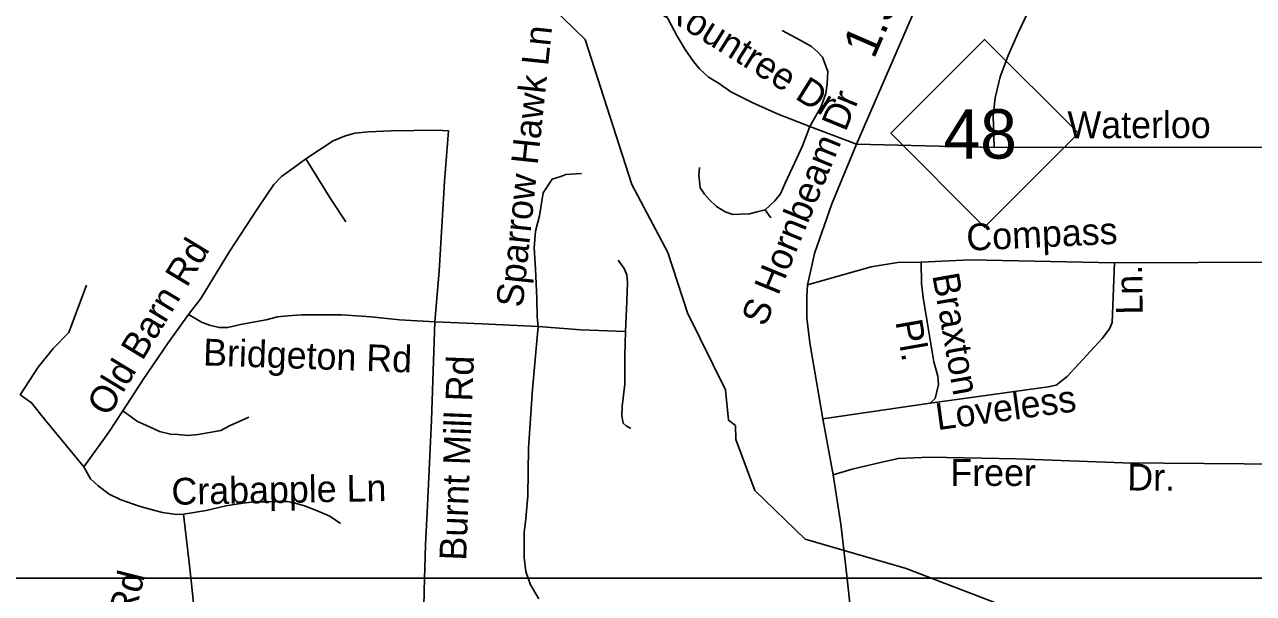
# Model space of a CAD drawing. Extents: x 2220236 to 2384410, y 720751 to 894131.
# Drawn here: x 2349699 to 2354061, y 816921 to 818939 of the extents above; entities that cross this region are included whole.
import ezdxf

# ---------------------------------------------------------------- set-up
doc = ezdxf.new("R2010")
doc.units = 0
doc.layers.add('Default', color=7, linetype='Continuous')

msp = doc.modelspace()

# ---------------------------------------------------------------- linework, layer by layer
at = {"layer": 'Default'}
for p, q in [((2352651.8, 818514.5), (2352486.9, 818576.8)), ((2353140.3, 818502.6), (2352651.8, 818514.5)), ((2352327.6, 818281.7), (2352348.1, 818253.3)), ((2353567.1, 818093.9), (2355200.5, 818097.5)), ((2352532.7, 817539.9), (2352913.1, 817596.2))]:
    msp.add_line(p, q, dxfattribs=at)
for points in [[(2346103.7, 826026.5), (2370568.5, 826026.5), (2370568.5, 816974.7), (2346103.7, 816974.7), (2346103.7, 826026.5)], [(2353523.7, 816742.3), (2352828.6, 817009.4), (2352469.5, 817112.8), (2352291.6, 817286.1), (2352223.7, 817467.2), (2352222.7, 817516.3), (2352197.6, 817535), (2352187.6, 817642.9), (2352051.6, 817916.3), (2351982.5, 818130.1), (2351854.6, 818371), (2351689.5, 818886.2), (2351487.5, 819081.4), (2351376.6, 819264), (2351306.7, 819556.5), (2351171.5, 819711.9), (2351117.6, 820060.8), (2350998.5, 820285.7), (2350905.6, 820393.5), (2350813.5, 820432.4)], [(2353490.1, 819510.5), (2353279.9, 819024.1), (2353225.3, 818909.7), (2353190.4, 818829.2), (2353161.3, 818752.8), (2353144.1, 818678.6), (2353136.9, 818614.5), (2353140.3, 818502.6)], [(2351886, 819138.7), (2351925.5, 819059.8), (2351983.8, 818957.2), (2352015.4, 818897.2), (2352043.7, 818849.9), (2352073.7, 818807.2), (2352094.2, 818782), (2352127.3, 818752), (2352160.5, 818731.5), (2352206.2, 818699.9), (2352283.5, 818660.5), (2352373.4, 818621), (2352486.9, 818576.8)], [(2352636, 816822.7), (2352613.9, 817015.2), (2352595.8, 817165.9), (2352569, 817341.1), (2352532.7, 817539.9), (2352486.9, 817809.8), (2352475.9, 817898.2), (2352475.9, 817974), (2352477.5, 818015), (2352487.8, 818057), (2352502.9, 818127), (2352564.2, 818302.2), (2352651.8, 818514.5), (2352898.6, 819081.8)], [(2352486.9, 818576.8), (2352526.4, 818647.8), (2352543.7, 818693.6), (2352548.4, 818728.3), (2352550, 818772.5), (2352542.1, 818794.6), (2352531.1, 818823), (2352515.3, 818840.4), (2352491.7, 818860.9), (2352452.2, 818883), (2352387.6, 818917.7)], [(2352327.6, 818281.7), (2352362.3, 818313.3), (2352382.8, 818338.5), (2352398.6, 818376.4), (2352431.7, 818447.4), (2352460.1, 818509), (2352486.9, 818576.8)], [(2350697.5, 818462.6), (2350795, 818525.9), (2350834.4, 818543), (2350872, 818553.3), (2350919.9, 818558.4), (2351000.3, 818561.8), (2351161.1, 818563.5), (2351203.8, 818561.8), (2351190.1, 818382.1), (2351171.3, 818063.8), (2351155.9, 817884.1)], [(2353140.3, 818502.6), (2354016, 818503.2), (2355143.6, 818494.8), (2355207.6, 818497.6), (2355285.5, 818510.6), (2355355.2, 818531.4)], [(2350697.5, 818462.6), (2350652.2, 818429.2), (2350611.2, 818400.1), (2350583.8, 818371), (2350527.4, 818287.1), (2350426.4, 818133.1), (2350325.5, 817967.1), (2350281.1, 817910.6)], [(2350839.5, 818238.4), (2350788.2, 818315.4), (2350697.5, 818462.6)], [(2351675.5, 818410), (2351620.3, 818406.9), (2351602.4, 818399.7), (2351572.2, 818390.7), (2351540.1, 818341.8), (2351526.5, 818260.2), (2351512.9, 818205.7), (2351508.4, 818146.7), (2351512.9, 818071.9), (2351517.4, 817967.5), (2351518.7, 817902.2), (2351522, 817867.7)], [(2352094.2, 818431.6), (2352092.6, 818403.2), (2352094.2, 818382.7), (2352097.4, 818359), (2352113.1, 818336.9), (2352130.5, 818316.4), (2352155.7, 818292.7), (2352185.7, 818273.8), (2352212.5, 818264.3), (2352239.3, 818265.9), (2352272.4, 818267.5), (2352299.2, 818273.8), (2352327.6, 818281.7)], [(2351805.8, 818103), (2351827.9, 818073), (2351837.4, 818051), (2351838.9, 818024.1), (2351837.4, 817957.8), (2351832.6, 817849.5)], [(2352477.5, 818015), (2352703.5, 818079.6), (2352797.4, 818094.7), (2352881.2, 818095.7)], [(2352881.2, 818095.7), (2353055.1, 818103.8), (2353567.1, 818093.9)], [(2352913.1, 817596.2), (2352931.1, 817612.5), (2352943.5, 817661.7), (2352941.1, 817691.6), (2352927, 817742), (2352903.3, 817884), (2352889.1, 817970.8), (2352882.8, 818019.7), (2352881.2, 818095.7)], [(2352913.1, 817596.2), (2353332.4, 817653.3), (2353360.3, 817659.6), (2353399.9, 817690.1), (2353524.2, 817825.6), (2353549.9, 817859.9), (2353559.6, 817881.9), (2353567.1, 818093.9)], [(2349683.5, 817625), (2349748.1, 817723.2), (2349801.4, 817789.2), (2349856.1, 817846.8), (2349875.8, 817897.3), (2349919.3, 818013.8)], [(2350281.1, 817910.6), (2350209.2, 817809.6), (2350120.3, 817679.5), (2350048, 817568.6)], [(2351155.9, 817884.1), (2351030.2, 817891.8), (2350929.3, 817902), (2350825, 817908.9), (2350754.8, 817908.9), (2350683, 817908.9), (2350633.4, 817905.5), (2350597.5, 817902), (2350556.4, 817891.8), (2350510.3, 817883.2), (2350465.8, 817874.7), (2350421.3, 817864.4), (2350390.5, 817864.4), (2350356.3, 817872.9), (2350327.2, 817883.2), (2350310.1, 817893.5), (2350281.1, 817910.6)], [(2351155.9, 817884.1), (2351143.1, 817535.8), (2351129.4, 817232.8), (2351122.6, 817094.2), (2351117.5, 816929.9), (2351115.7, 816811.8)], [(2351155.9, 817884.1), (2351321.9, 817877.2), (2351522, 817867.7)], [(2351522, 817867.7), (2351501.6, 817645.4), (2351488, 817436.6), (2351485.7, 817266.5), (2351478.9, 817184.8), (2351472.1, 817137.2), (2351472.1, 817048.7), (2351478.9, 816998.8), (2351494.8, 816951.1), (2351524.2, 816901.2)], [(2351522, 817867.7), (2351673.9, 817856.3), (2351832.6, 817849.5)], [(2351832.6, 817849.5), (2351830.3, 817761.9), (2351830.3, 817662.5), (2351820.8, 817585.2), (2351819.2, 817550.5), (2351824, 817525.2), (2351835, 817515.7), (2351850.8, 817506.3)], [(2349683.5, 817625), (2349724.2, 817596.9), (2349770.5, 817539.3), (2349909.9, 817369.8)], [(2350048, 817568.6), (2349998.8, 817493), (2349909.9, 817369.8), (2349933, 817327.8), (2349960.3, 817302.1), (2349999.7, 817273.1), (2350039, 817254.2), (2350105.7, 817230.3), (2350162.2, 817214.9), (2350189.5, 817208), (2350230.5, 817201.8), (2350249.4, 817201.2), (2350263.8, 817202.3)], [(2350048, 817568.6), (2350099.7, 817530.6), (2350142.5, 817511.8), (2350178.4, 817494.7), (2350217.8, 817486.1), (2350243.4, 817484.4), (2350279.3, 817481), (2350315.3, 817484.4), (2350395.7, 817498.1), (2350426.4, 817515.2), (2350494.9, 817546)], [(2352569, 817341.1), (2352636.2, 817361), (2352721.8, 817382.1), (2352799.5, 817399.1), (2352911.6, 817404.2), (2353219.5, 817398.7), (2353598.1, 817384.5), (2354170.6, 817379.8)], [(2350263.8, 817202.3), (2350343.5, 817214.9), (2350413.6, 817232), (2350473.5, 817240.5), (2350514.5, 817245.7), (2350553.9, 817245.7), (2350586.4, 817247.4), (2350632.5, 817247.4), (2350659.9, 817240.5), (2350692.4, 817232), (2350735.2, 817214.9), (2350783.1, 817194.3), (2350820.7, 817168.7)], [(2350302.9, 816819.1), (2350298.6, 816886.7), (2350291.7, 816955.1), (2350284.9, 817020.2), (2350263.8, 817202.3)], [(2329807.7, 816974.9), (2370566.3, 816974.8), (2370566.3, 785046.7), (2329807.6, 785046.7), (2329807.7, 816974.9)]]:
    msp.add_lwpolyline(points, dxfattribs=at)
msp.add_lwpolyline([(2352773.7, 818552.9), (2353106.7, 818885.9), (2353439.7, 818552.9), (2353106.7, 818219.9)], close=True, dxfattribs=at)

# ---------------------------------------------------------------- texts
for s, height, rotation, p in [('1.53', 125, 66.4885, (2352713.5, 818813)), ('Rountree Dr', 95, 328.0012, (2351956.8, 818973.5)), ('Sparrow Hawk Ln', 95, 83.994, (2351467.2, 817933)), ('S Hornbeam Dr', 95, 67.6294, (2352328.2, 817863.5)), ('Waterloo', 95, 0.0393, (2353400.8, 818535.5)), ('Compass', 95, 2.6669, (2353044, 818136.1)), ('Old Barn Rd', 95, 58.7733, (2349996.6, 817544)), ('Braxton', 95, 280.0031, (2352920.7, 818049.5)), ('Ln.', 95, 90.7984, (2353667.8, 817910.1)), ('Pl.', 95, 280.0031, (2352789.7, 817884.8)), ('Bridgeton Rd', 95, 358.0342, (2350332, 817729.7)), ('Burnt Mill Rd', 95, 87.7928, (2351266.4, 817036)), ('Loveless', 95, 7.7552, (2352939.3, 817499.7)), ('Freer', 95, 359.9435, (2352985.1, 817302.2)), ('Dr.', 95, 359.5263, (2353612.7, 817286.1)), ('Crabapple Ln', 95, 0.9975, (2350221.5, 817235)), ('Bridgewood Rd', 95, 75.7697, (2349913.9, 816144.4))]:
    msp.add_text(s, height=height, rotation=rotation, dxfattribs=at).set_placement(p)
msp.add_text('48', height=175, dxfattribs=at).set_placement((2352960.8, 818463.2))

doc.saveas('drawing.dxf')
